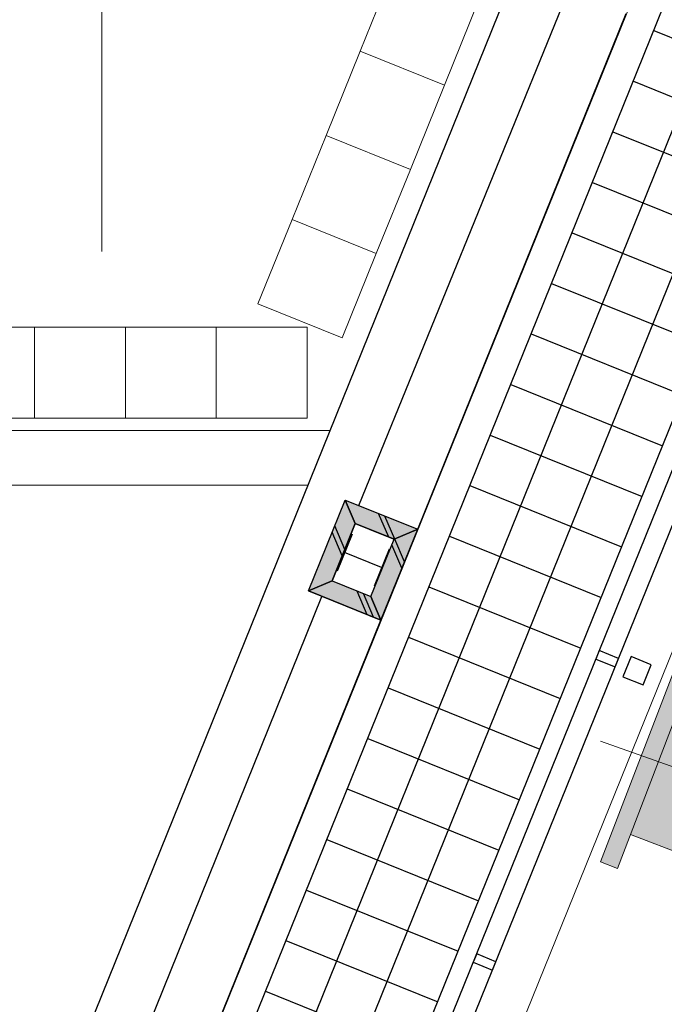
# Model space of a CAD drawing. Header units: millimetres. Extents: x -526411 to -400573, y 47353 to 130199.
# Tile 271 of 543: x -484262 to -480716, y 99870 to 105288. Entities that reach past the tile are written whole.
import ezdxf

# ---------------------------------------------------------------- set-up
doc = ezdxf.new("R2010")
doc.units = ezdxf.units.MM
for name, color, linetype, lineweight in [('01_ALGEMEEN', 7, 'Continuous', 18), ('A-FLOR', 192, 'Continuous', 18), ('I-FURN', 30, 'Continuous', 18), ('I-FURN-IDEN', 211, 'Continuous', 18), ('m-pg-03_AI_dwg', 8, 'Continuous', 18)]:
    doc.layers.add(name, color=color, linetype=linetype, lineweight=lineweight)

# ---------------------------------------------------------------- blocks, each defined once
blk = doc.blocks.new('80_KA_CE2_coupe werkplek 2P - Type 2-221680-3e Verdieping - Percelen telling LI')
at = {"layer": 'I-FURN'}
for points in [[(925, -1053.4), (925, 1046.6), (825, 1046.6), (825, 46.6), (-825, 46.6), (-825, 1046.6), (-925, 1046.6), (-925, -1053.4), (-825, -1053.4), (-825, -53.4), (825, -53.4), (825, -1053.4)], [(825, 46.6), (825, 846.6), (-825, 846.6), (-825, 46.6), (815, 46.6)], [(825, -853.4), (825, -53.4), (-825, -53.4), (-825, -853.4), (748.2, -853.4)]]:
    blk.add_hatch(color=122, dxfattribs=at).paths.add_polyline_path(points, flags=0)
for p, q in [((-925, 1046.6), (-925, -1053.4)), ((-825, 1046.6), (-925, 1046.6)), ((-825, 46.6), (-825, 1046.6)), ((925, 1046.6), (825, 1046.6)), ((825, 1046.6), (825, 46.6)), ((925, -1053.4), (925, 1046.6)), ((825, 846.6), (-825, 846.6)), ((290.1, 249.5), (290.1, 286.6)), ((760, 286.6), (290.1, 286.6)), ((760, 249.5), (760, 286.6)), ((290.1, 249.5), (760, 249.5)), ((440.8, 261.2), (609.2, 261.2)), ((465.5, 121.3), (440.8, 261.2)), ((483.4, 261.2), (465.5, 121.3)), ((566.6, 261.2), (584.3, 122.6)), ((609.2, 261.2), (584.5, 121.2)), ((584.5, 121.2), (465.5, 121.3)), ((825, 46.6), (-825, 46.6)), ((-825, -1053.4), (-825, -53.4)), ((-825, -53.4), (825, -53.4)), ((825, -53.4), (825, -1053.4)), ((-499.2, -275.7), (-474.5, -135.8)), ((-474.5, -135.8), (-355.5, -135.9)), ((-456.6, -275.7), (-474.3, -137.2)), ((-373.4, -275.7), (-355.5, -135.9)), ((-355.5, -135.9), (-330.8, -275.7)), ((-650, -264), (-650, -301.1)), ((-180.1, -264), (-650, -264)), ((-180.1, -264), (-180.1, -301.1)), ((-650, -301.1), (-180.1, -301.1)), ((-330.8, -275.7), (-499.2, -275.7)), ((-825, -853.4), (825, -853.4)), ((-925, -1053.4), (-825, -1053.4)), ((825, -1053.4), (925, -1053.4))]:
    blk.add_line(p, q, dxfattribs=at)
blk = doc.blocks.new('m-pg-03_AI_dwg_block 5-638973-3e Verdieping - Percelen telling LI')
at = {"layer": '01_ALGEMEEN', "color": 253, "lineweight": 25}
blk.add_line((-996.93, -32.42), (-627.11, 882.92), dxfattribs=at)
blk = doc.blocks.new('m-pg-03_AI_dwg_block 6-638974-3e Verdieping - Percelen telling LI')
at = {"layer": '01_ALGEMEEN', "color": 253, "lineweight": 25}
blk.add_line((-993.86, -38.52), (-620.66, 885.17), dxfattribs=at)
blk = doc.blocks.new('m-pg-03_AI_dwg_block 7-638975-3e Verdieping - Percelen telling LI')
at = {"layer": '01_ALGEMEEN', "color": 253, "lineweight": 25}
blk.add_line((-1062.38, 25.11), (-707.08, 904.54), dxfattribs=at)
blk = doc.blocks.new('m-pg-03_AI_dwg_block 11-638979-3e Verdieping - Percelen telling LI')
at = {"layer": '01_ALGEMEEN', "color": 253, "lineweight": 25}
blk.add_line((-1037.5, -12.62), (-670.56, 895.62), dxfattribs=at)
blk = doc.blocks.new('m-pg-03_AI_dwg_block 12-638980-3e Verdieping - Percelen telling LI')
at = {"layer": '01_ALGEMEEN', "color": 253, "lineweight": 25}
blk.add_line((-999.93, -27.81), (-632.97, 880.43), dxfattribs=at)
blk = doc.blocks.new('m-pg-03_AI_dwg_block 386-639354-3e Verdieping - Percelen telling LI')
at = {"layer": '01_ALGEMEEN', "color": 253, "lineweight": 25}
blk.add_line((-806.91, 621.37), (-755.28, 749.15), dxfattribs=at)
blk = doc.blocks.new('m-pg-03_AI_dwg_block 387-639355-3e Verdieping - Percelen telling LI')
at = {"layer": '01_ALGEMEEN', "color": 253, "lineweight": 25}
blk.add_line((-792.3, 615.46), (-740.66, 743.25), dxfattribs=at)
blk = doc.blocks.new('m-pg-03_AI_dwg_block 388-639356-3e Verdieping - Percelen telling LI')
at = {"layer": '01_ALGEMEEN', "color": 253, "lineweight": 25}
blk.add_line((-764.19, 663.86), (-726.61, 648.67), dxfattribs=at)
blk = doc.blocks.new('m-pg-03_AI_dwg_block 418-639386-3e Verdieping - Percelen telling LI')
at = {"layer": '01_ALGEMEEN', "color": 253, "lineweight": 25}
blk.add_line((-769.25, 651.32), (-731.66, 636.15), dxfattribs=at)
blk = doc.blocks.new('m-pg-03_AI_dwg_block 443-639411-3e Verdieping - Percelen telling LI')
at = {"layer": '01_ALGEMEEN', "color": 253, "lineweight": 25}
blk.add_line((-746.16, 771.7), (-694.13, 899.31), dxfattribs=at)
blk = doc.blocks.new('m-pg-03_AI_dwg_block 444-639412-3e Verdieping - Percelen telling LI')
at = {"layer": '01_ALGEMEEN', "color": 253, "lineweight": 25}
blk.add_line((-731.55, 765.79), (-679.93, 893.58), dxfattribs=at)
blk = doc.blocks.new('m-pg-03_AI_dwg_block 445-639413-3e Verdieping - Percelen telling LI')
at = {"layer": '01_ALGEMEEN', "color": 253, "lineweight": 25}
blk.add_line((-683.21, 864.29), (-645.62, 849.11), dxfattribs=at)
blk = doc.blocks.new('m-pg-03_AI_dwg_block 446-639414-3e Verdieping - Percelen telling LI')
at = {"layer": '01_ALGEMEEN', "color": 253, "lineweight": 25}
blk.add_line((-728.76, 751.55), (-691.18, 736.36), dxfattribs=at)
blk = doc.blocks.new('m-pg-03_AI_dwg_block 447-639415-3e Verdieping - Percelen telling LI')
at = {"layer": '01_ALGEMEEN', "color": 253, "lineweight": 25}
blk.add_line((-733.83, 739.02), (-696.25, 723.84), dxfattribs=at)
blk = doc.blocks.new('m-pg-03_AI_dwg_block 448-639416-3e Verdieping - Percelen telling LI')
at = {"layer": '01_ALGEMEEN', "color": 253, "lineweight": 25}
blk.add_line((-743.95, 713.96), (-706.36, 698.78), dxfattribs=at)
blk = doc.blocks.new('m-pg-03_AI_dwg_block 449-639417-3e Verdieping - Percelen telling LI')
at = {"layer": '01_ALGEMEEN', "color": 253, "lineweight": 25}
blk.add_line((-738.89, 726.49), (-701.3, 711.3), dxfattribs=at)
blk = doc.blocks.new('m-pg-03_AI_dwg_block 450-639418-3e Verdieping - Percelen telling LI')
at = {"layer": '01_ALGEMEEN', "color": 253, "lineweight": 25}
blk.add_line((-754.07, 688.91), (-716.48, 673.73), dxfattribs=at)
blk = doc.blocks.new('m-pg-03_AI_dwg_block 451-639419-3e Verdieping - Percelen telling LI')
at = {"layer": '01_ALGEMEEN', "color": 253, "lineweight": 25}
blk.add_line((-749, 701.44), (-711.42, 686.25), dxfattribs=at)
blk = doc.blocks.new('m-pg-03_AI_dwg_block 452-639420-3e Verdieping - Percelen telling LI')
at = {"layer": '01_ALGEMEEN', "color": 253, "lineweight": 25}
blk.add_line((-759.13, 676.38), (-721.55, 661.2), dxfattribs=at)
blk = doc.blocks.new('m-pg-03_AI_dwg_block 453-639421-3e Verdieping - Percelen telling LI')
at = {"layer": '01_ALGEMEEN', "color": 253, "lineweight": 25}
blk.add_line((-743.16, 749.11), (-737.42, 763.3), dxfattribs=at)
blk = doc.blocks.new('m-pg-03_AI_dwg_block 454-639422-3e Verdieping - Percelen telling LI')
at = {"layer": '01_ALGEMEEN', "color": 253, "lineweight": 25}
blk.add_line((-752.76, 752.98), (-747.02, 767.19), dxfattribs=at)
blk = doc.blocks.new('m-pg-03_AI_dwg_block 455-639423-3e Verdieping - Percelen telling LI')
at = {"layer": '01_ALGEMEEN', "color": 253, "lineweight": 25}
blk.add_line((-738.63, 760.88), (-742.35, 751.69), dxfattribs=at)
blk = doc.blocks.new('m-pg-03_AI_dwg_block 456-639424-3e Verdieping - Percelen telling LI')
at = {"layer": '01_ALGEMEEN', "color": 253, "lineweight": 25}
blk.add_line((-740.49, 756.29), (-749.68, 760), dxfattribs=at)
blk = doc.blocks.new('m-pg-03_AI_dwg_block 457-639425-3e Verdieping - Percelen telling LI')
at = {"layer": '01_ALGEMEEN', "color": 253, "lineweight": 25}
blk.add_line((-747.82, 764.59), (-751.53, 755.41), dxfattribs=at)
blk = doc.blocks.new('m-pg-03_AI_dwg_block 458-639426-3e Verdieping - Percelen telling LI')
at = {"layer": '01_ALGEMEEN', "color": 253, "lineweight": 25}
blk.add_line((-758.62, 750.5), (-749.51, 773.04), dxfattribs=at)
blk = doc.blocks.new('m-pg-03_AI_dwg_block 459-639427-3e Verdieping - Percelen telling LI')
at = {"layer": '01_ALGEMEEN', "color": 253, "lineweight": 25}
blk.add_line((-740.66, 743.25), (-731.55, 765.79), dxfattribs=at)
blk = doc.blocks.new('m-pg-03_AI_dwg_block 460-639428-3e Verdieping - Percelen telling LI')
at = {"layer": '01_ALGEMEEN', "color": 253, "lineweight": 25}
blk.add_line((-752.76, 752.98), (-743.16, 749.1), dxfattribs=at)
blk = doc.blocks.new('m-pg-03_AI_dwg_block 461-639429-3e Verdieping - Percelen telling LI')
at = {"layer": '01_ALGEMEEN', "color": 253, "lineweight": 25}
blk.add_line((-758.62, 750.5), (-740.66, 743.25), dxfattribs=at)
blk = doc.blocks.new('m-pg-03_AI_dwg_block 462-639430-3e Verdieping - Percelen telling LI')
at = {"layer": '01_ALGEMEEN', "color": 253, "lineweight": 25}
blk.add_line((-749.51, 773.04), (-731.55, 765.79), dxfattribs=at)
blk = doc.blocks.new('m-pg-03_AI_dwg_block 463-639431-3e Verdieping - Percelen telling LI')
at = {"layer": '01_ALGEMEEN', "color": 253, "lineweight": 25}
for p, q in [((-747.02, 767.19), (-740.53, 764.56)), ((-740.53, 764.56), (-737.42, 763.3))]:
    blk.add_line(p, q, dxfattribs=at)
blk = doc.blocks.new('m-pg-03_AI_dwg_block 464-639432-3e Verdieping - Percelen telling LI')
at = {"layer": '01_ALGEMEEN', "color": 253, "lineweight": 25}
blk.add_line((-723.71, 764.07), (-686.12, 748.89), dxfattribs=at)
blk = doc.blocks.new('m-pg-03_AI_dwg_block 465-639433-3e Verdieping - Percelen telling LI')
at = {"layer": '01_ALGEMEEN', "color": 253, "lineweight": 25, "flags": 128}
blk.add_lwpolyline([(-682.66, 731.71), (-681.83, 733.8), (-686.58, 735.72), (-687.42, 733.63)], close=True, dxfattribs=at)
blk = doc.blocks.new('m-pg-03_AI_dwg_block 466-639434-3e Verdieping - Percelen telling LI')
at = {"layer": '01_ALGEMEEN', "color": 253, "lineweight": 25, "flags": 128}
blk.add_lwpolyline([(-713.03, 656.55), (-712.19, 658.63), (-716.95, 660.55), (-717.79, 658.47)], close=True, dxfattribs=at)
blk = doc.blocks.new('m-pg-03_AI_dwg_block 467-639435-3e Verdieping - Percelen telling LI')
at = {"layer": '01_ALGEMEEN', "color": 253, "lineweight": 25}
blk.add_line((-688.27, 851.76), (-650.69, 836.59), dxfattribs=at)
blk = doc.blocks.new('m-pg-03_AI_dwg_block 468-639436-3e Verdieping - Percelen telling LI')
at = {"layer": '01_ALGEMEEN', "color": 253, "lineweight": 25}
blk.add_line((-693.33, 839.24), (-655.75, 824.05), dxfattribs=at)
blk = doc.blocks.new('m-pg-03_AI_dwg_block 469-639437-3e Verdieping - Percelen telling LI')
at = {"layer": '01_ALGEMEEN', "color": 253, "lineweight": 25}
blk.add_line((-698.39, 826.71), (-660.81, 811.53), dxfattribs=at)
blk = doc.blocks.new('m-pg-03_AI_dwg_block 470-639438-3e Verdieping - Percelen telling LI')
at = {"layer": '01_ALGEMEEN', "color": 253, "lineweight": 25}
blk.add_line((-703.45, 814.19), (-665.87, 799), dxfattribs=at)
blk = doc.blocks.new('m-pg-03_AI_dwg_block 471-639439-3e Verdieping - Percelen telling LI')
at = {"layer": '01_ALGEMEEN', "color": 253, "lineweight": 25}
blk.add_line((-708.51, 801.66), (-670.93, 786.48), dxfattribs=at)
blk = doc.blocks.new('m-pg-03_AI_dwg_block 472-639440-3e Verdieping - Percelen telling LI')
at = {"layer": '01_ALGEMEEN', "color": 253, "lineweight": 25}
blk.add_line((-713.57, 789.13), (-675.99, 773.95), dxfattribs=at)
blk = doc.blocks.new('m-pg-03_AI_dwg_block 473-639441-3e Verdieping - Percelen telling LI')
at = {"layer": '01_ALGEMEEN', "color": 253, "lineweight": 25}
blk.add_line((-718.64, 776.6), (-681.06, 761.43), dxfattribs=at)
blk = doc.blocks.new('m-pg-03_AI_dwg_block 475-639443-3e Verdieping - Percelen telling LI')
at = {"layer": '01_ALGEMEEN', "color": 253, "lineweight": 25}
blk.add_line((-676.22, 902.76), (-627.11, 882.92), dxfattribs=at)
blk = doc.blocks.new('m-pg-03_AI_dwg_block 476-639444-3e Verdieping - Percelen telling LI')
at = {"layer": '01_ALGEMEEN', "color": 253, "lineweight": 25}
blk.add_line((-674.53, 906.93), (-620.66, 885.17), dxfattribs=at)
blk = doc.blocks.new('m-pg-03_AI_dwg_block 477-639445-3e Verdieping - Percelen telling LI')
at = {"layer": '01_ALGEMEEN', "color": 253, "lineweight": 25}
blk.add_line((-670.56, 895.62), (-632.97, 880.43), dxfattribs=at)
blk = doc.blocks.new('m-pg-03_AI_dwg_block 478-639446-3e Verdieping - Percelen telling LI')
at = {"layer": '01_ALGEMEEN', "color": 253, "lineweight": 25}
blk.add_line((-673.08, 889.35), (-635.5, 874.16), dxfattribs=at)
blk = doc.blocks.new('m-pg-03_AI_dwg_block 479-639447-3e Verdieping - Percelen telling LI')
at = {"layer": '01_ALGEMEEN', "color": 253, "lineweight": 25}
blk.add_line((-678.14, 876.82), (-640.57, 861.64), dxfattribs=at)
blk = doc.blocks.new('m-pg-03_AI_dwg_block 830-639798-3e Verdieping - Percelen telling LI')
at = {"layer": '01_ALGEMEEN', "color": 253, "lineweight": 25}
blk.add_line((-742.47, 743.98), (-744.96, 749.84), dxfattribs=at)
blk = doc.blocks.new('m-pg-03_AI_dwg_block 831-639799-3e Verdieping - Percelen telling LI')
at = {"layer": '01_ALGEMEEN', "color": 253, "lineweight": 25}
blk.add_line((-744.04, 744.61), (-746.52, 750.47), dxfattribs=at)
blk = doc.blocks.new('m-pg-03_AI_dwg_block 832-639800-3e Verdieping - Percelen telling LI')
at = {"layer": '01_ALGEMEEN', "color": 253, "lineweight": 25}
blk.add_line((-737.25, 763.37), (-739.67, 769.07), dxfattribs=at)
blk = doc.blocks.new('m-pg-03_AI_dwg_block 833-639801-3e Verdieping - Percelen telling LI')
at = {"layer": '01_ALGEMEEN', "color": 253, "lineweight": 25}
blk.add_line((-738.75, 763.84), (-741.23, 769.7), dxfattribs=at)
blk = doc.blocks.new('m-pg-03_AI_dwg_block 834-639802-3e Verdieping - Percelen telling LI')
at = {"layer": '01_ALGEMEEN', "color": 253, "lineweight": 25}
blk.add_line((-749.61, 760.78), (-752.09, 766.64), dxfattribs=at)
blk = doc.blocks.new('m-pg-03_AI_dwg_block 835-639803-3e Verdieping - Percelen telling LI')
at = {"layer": '01_ALGEMEEN', "color": 253, "lineweight": 25}
blk.add_line((-750.24, 759.22), (-752.73, 765.08), dxfattribs=at)
blk = doc.blocks.new('m-pg-03_AI_dwg_block 836-639804-3e Verdieping - Percelen telling LI')
at = {"layer": '01_ALGEMEEN', "color": 253, "lineweight": 25}
blk.add_line((-734.84, 757.68), (-737.25, 763.37), dxfattribs=at)
blk = doc.blocks.new('m-pg-03_AI_dwg_block 837-639805-3e Verdieping - Percelen telling LI')
at = {"layer": '01_ALGEMEEN', "color": 253, "lineweight": 25}
blk.add_line((-735.47, 756.11), (-737.95, 761.96), dxfattribs=at)
blk = doc.blocks.new('m-pg-03_AI_dwg_block 1015-639983-3e Verdieping - Percelen telling LI')
at = {"layer": '01_ALGEMEEN', "color": 253, "lineweight": 25, "flags": 128}
blk.add_lwpolyline([(-680.74, 729.24), (-675.73, 727.21), (-673.7, 732.22), (-678.71, 734.25)], close=True, dxfattribs=at)
blk = doc.blocks.new('m-pg-03_AI_dwg_block 1059-640027-3e Verdieping - Percelen telling LI')
at = {"layer": '01_ALGEMEEN', "color": 253, "lineweight": 25}
blk.add_line((-937.13, 199.74), (-658.03, 890.56), dxfattribs=at)
blk = doc.blocks.new('m-pg-03_AI_dwg_block 1061-640029-3e Verdieping - Percelen telling LI')
at = {"layer": '01_ALGEMEEN', "color": 253, "lineweight": 25}
blk.add_line((-924.46, 195.02), (-645.5, 885.49), dxfattribs=at)
blk = doc.blocks.new('m-pg-03_AI_dwg_block 1832-640800-3e Verdieping - Percelen telling LI')
at = {"layer": '01_ALGEMEEN', "color": 253, "lineweight": 25}
for p, q in [((-731.55, 765.79), (-740.66, 743.25)), ((-737.41, 763.3), (-731.55, 765.79)), ((-743.15, 749.11), (-737.41, 763.3)), ((-740.66, 743.25), (-743.15, 749.11))]:
    blk.add_line(p, q, dxfattribs=at)
blk = doc.blocks.new('m-pg-03_AI_dwg_block 1833-640801-3e Verdieping - Percelen telling LI')
at = {"layer": '01_ALGEMEEN'}
blk.add_hatch(color=10, dxfattribs=at).paths.add_polyline_path([(-740.66, 743.25), (-731.55, 765.79), (-737.41, 763.3), (-743.15, 749.11)], flags=0)
at = {"layer": '01_ALGEMEEN', "color": 133}
for p, q in [((-731.55, 765.79), (-740.66, 743.25)), ((-737.41, 763.3), (-731.55, 765.79)), ((-743.15, 749.11), (-737.41, 763.3)), ((-740.66, 743.25), (-743.15, 749.11))]:
    blk.add_line(p, q, dxfattribs=at)
blk = doc.blocks.new('m-pg-03_AI_dwg_block 1834-640802-3e Verdieping - Percelen telling LI')
at = {"layer": '01_ALGEMEEN', "color": 213, "lineweight": 13}
blk.add_line((-743.15, 749.11), (-737.41, 763.3), dxfattribs=at)
blk = doc.blocks.new('m-pg-03_AI_dwg_block 1835-640803-3e Verdieping - Percelen telling LI')
at = {"layer": '01_ALGEMEEN', "color": 213, "lineweight": 13}
blk.add_line((-731.55, 765.79), (-740.66, 743.25), dxfattribs=at)
blk = doc.blocks.new('m-pg-03_AI_dwg_block 1836-640804-3e Verdieping - Percelen telling LI')
at = {"layer": '01_ALGEMEEN', "color": 133}
blk.add_line((-743.15, 749.11), (-737.41, 763.3), dxfattribs=at)
blk = doc.blocks.new('m-pg-03_AI_dwg_block 1837-640805-3e Verdieping - Percelen telling LI')
at = {"layer": '01_ALGEMEEN', "color": 133}
blk.add_line((-731.55, 765.79), (-740.66, 743.25), dxfattribs=at)
blk = doc.blocks.new('m-pg-03_AI_dwg_block 1838-640806-3e Verdieping - Percelen telling LI')
at = {"layer": '01_ALGEMEEN', "color": 253, "lineweight": 25}
for p, q in [((-747.02, 767.18), (-749.51, 773.04)), ((-749.51, 773.04), (-731.55, 765.79))]:
    blk.add_line(p, q, dxfattribs=at)
at = {"layer": '01_ALGEMEEN', "color": 253, "lineweight": 25, "flags": 128}
blk.add_lwpolyline([(-731.55, 765.79), (-737.41, 763.3), (-747.02, 767.18)], dxfattribs=at)
blk = doc.blocks.new('m-pg-03_AI_dwg_block 1839-640807-3e Verdieping - Percelen telling LI')
at = {"layer": '01_ALGEMEEN'}
blk.add_hatch(color=10, dxfattribs=at).paths.add_polyline_path([(-737.41, 763.3), (-731.55, 765.79), (-749.51, 773.04), (-747.02, 767.18)], flags=0)
at = {"layer": '01_ALGEMEEN', "color": 133}
for p, q in [((-747.02, 767.18), (-749.51, 773.04)), ((-749.51, 773.04), (-731.55, 765.79))]:
    blk.add_line(p, q, dxfattribs=at)
at = {"layer": '01_ALGEMEEN', "color": 133, "flags": 128}
blk.add_lwpolyline([(-731.55, 765.79), (-737.41, 763.3), (-747.02, 767.18)], dxfattribs=at)
blk = doc.blocks.new('m-pg-03_AI_dwg_block 1840-640808-3e Verdieping - Percelen telling LI')
at = {"layer": '01_ALGEMEEN', "color": 213, "lineweight": 13}
blk.add_line((-737.41, 763.3), (-747.02, 767.18), dxfattribs=at)
blk = doc.blocks.new('m-pg-03_AI_dwg_block 1841-640809-3e Verdieping - Percelen telling LI')
at = {"layer": '01_ALGEMEEN', "color": 213, "lineweight": 13}
blk.add_line((-749.51, 773.04), (-731.55, 765.79), dxfattribs=at)
blk = doc.blocks.new('m-pg-03_AI_dwg_block 1842-640810-3e Verdieping - Percelen telling LI')
at = {"layer": '01_ALGEMEEN', "color": 133}
blk.add_line((-737.41, 763.3), (-747.02, 767.18), dxfattribs=at)
blk = doc.blocks.new('m-pg-03_AI_dwg_block 1843-640811-3e Verdieping - Percelen telling LI')
at = {"layer": '01_ALGEMEEN', "color": 133}
blk.add_line((-749.51, 773.04), (-731.55, 765.79), dxfattribs=at)
blk = doc.blocks.new('m-pg-03_AI_dwg_block 1844-640812-3e Verdieping - Percelen telling LI')
at = {"layer": '01_ALGEMEEN', "color": 253, "lineweight": 25}
for p, q in [((-758.62, 750.5), (-749.51, 773.04)), ((-752.75, 752.99), (-758.62, 750.5))]:
    blk.add_line(p, q, dxfattribs=at)
at = {"layer": '01_ALGEMEEN', "color": 253, "lineweight": 25, "flags": 128}
blk.add_lwpolyline([(-749.51, 773.04), (-747.02, 767.18), (-752.75, 752.99)], dxfattribs=at)
blk = doc.blocks.new('m-pg-03_AI_dwg_block 1845-640813-3e Verdieping - Percelen telling LI')
at = {"layer": '01_ALGEMEEN'}
blk.add_hatch(color=10, dxfattribs=at).paths.add_polyline_path([(-758.62, 750.5), (-752.75, 752.99), (-747.02, 767.18), (-749.51, 773.04), (-757.61, 752.99)], flags=0)
at = {"layer": '01_ALGEMEEN', "color": 133}
for p, q in [((-758.62, 750.5), (-749.51, 773.04)), ((-752.75, 752.99), (-758.62, 750.5))]:
    blk.add_line(p, q, dxfattribs=at)
at = {"layer": '01_ALGEMEEN', "color": 133, "flags": 128}
blk.add_lwpolyline([(-749.51, 773.04), (-747.02, 767.18), (-752.75, 752.99)], dxfattribs=at)
blk = doc.blocks.new('m-pg-03_AI_dwg_block 1846-640814-3e Verdieping - Percelen telling LI')
at = {"layer": '01_ALGEMEEN', "color": 213, "lineweight": 13}
blk.add_line((-747.02, 767.18), (-752.75, 752.99), dxfattribs=at)
blk = doc.blocks.new('m-pg-03_AI_dwg_block 1847-640815-3e Verdieping - Percelen telling LI')
at = {"layer": '01_ALGEMEEN', "color": 213, "lineweight": 13}
blk.add_line((-758.62, 750.5), (-749.51, 773.04), dxfattribs=at)
blk = doc.blocks.new('m-pg-03_AI_dwg_block 1848-640816-3e Verdieping - Percelen telling LI')
at = {"layer": '01_ALGEMEEN', "color": 133}
blk.add_line((-747.02, 767.18), (-752.75, 752.99), dxfattribs=at)
blk = doc.blocks.new('m-pg-03_AI_dwg_block 1849-640817-3e Verdieping - Percelen telling LI')
at = {"layer": '01_ALGEMEEN', "color": 133}
blk.add_line((-758.62, 750.5), (-749.51, 773.04), dxfattribs=at)
blk = doc.blocks.new('m-pg-03_AI_dwg_block 1850-640818-3e Verdieping - Percelen telling LI')
at = {"layer": '01_ALGEMEEN', "color": 253, "lineweight": 25, "flags": 128}
blk.add_lwpolyline([(-758.62, 750.5), (-752.75, 752.99), (-743.15, 749.11), (-740.66, 743.25)], close=True, dxfattribs=at)
blk = doc.blocks.new('m-pg-03_AI_dwg_block 1851-640819-3e Verdieping - Percelen telling LI')
at = {"layer": '01_ALGEMEEN'}
blk.add_hatch(color=10, dxfattribs=at).paths.add_polyline_path([(-740.66, 743.25), (-743.15, 749.11), (-752.75, 752.99), (-758.62, 750.5)], flags=0)
at = {"layer": '01_ALGEMEEN', "color": 133, "flags": 128}
blk.add_lwpolyline([(-758.62, 750.5), (-752.75, 752.99), (-743.15, 749.11), (-740.66, 743.25)], close=True, dxfattribs=at)
blk = doc.blocks.new('m-pg-03_AI_dwg_block 1852-640820-3e Verdieping - Percelen telling LI')
at = {"layer": '01_ALGEMEEN', "color": 213, "lineweight": 13}
blk.add_line((-752.75, 752.99), (-743.15, 749.11), dxfattribs=at)
blk = doc.blocks.new('m-pg-03_AI_dwg_block 1853-640821-3e Verdieping - Percelen telling LI')
at = {"layer": '01_ALGEMEEN', "color": 213, "lineweight": 13}
blk.add_line((-740.66, 743.25), (-758.62, 750.5), dxfattribs=at)
blk = doc.blocks.new('m-pg-03_AI_dwg_block 1854-640822-3e Verdieping - Percelen telling LI')
at = {"layer": '01_ALGEMEEN', "color": 133}
blk.add_line((-752.75, 752.99), (-743.15, 749.11), dxfattribs=at)
blk = doc.blocks.new('m-pg-03_AI_dwg_block 1855-640823-3e Verdieping - Percelen telling LI')
at = {"layer": '01_ALGEMEEN', "color": 133}
blk.add_line((-740.66, 743.25), (-758.62, 750.5), dxfattribs=at)
blk = doc.blocks.new('m-pg-03_AI_dwg_block 2010-640977-3e Verdieping - Percelen telling LI')
at = {"layer": '01_ALGEMEEN', "color": 133, "flags": 128}
blk.add_lwpolyline([(-526.95, 1350.36), (-910.82, 1350.36), (-910.82, 776.73), (-758.73, 776.73)], dxfattribs=at)
blk = doc.blocks.new('m-pg-03_AI_dwg_block 2011-640978-3e Verdieping - Percelen telling LI')
at = {"layer": '01_ALGEMEEN', "color": 133, "flags": 128}
blk.add_lwpolyline([(-532.42, 1336.85), (-897.31, 1336.85), (-897.31, 790.24), (-753.26, 790.24)], dxfattribs=at)
blk = doc.blocks.new('m-pg-03_AI_dwg_block 2017-640983-3e Verdieping - Percelen telling LI')
at = {"layer": '01_ALGEMEEN', "color": 213, "lineweight": 13}
blk.add_line((-809.82, 834.59), (-809.82, 1022.57), dxfattribs=at)
blk = doc.blocks.new('m-pg-03_AI_dwg_block 2018-640984-3e Verdieping - Percelen telling LI')
at = {"layer": '01_ALGEMEEN', "color": 253, "lineweight": 25}
blk.add_line((-809.82, 1022.57), (-827.58, 999.68), dxfattribs=at)
blk = doc.blocks.new('m-pg-03_AI_dwg_block 2019-640985-3e Verdieping - Percelen telling LI')
at = {"layer": '01_ALGEMEEN', "color": 253, "lineweight": 25}
blk.add_line((-809.82, 1022.57), (-792.85, 999.99), dxfattribs=at)
blk = doc.blocks.new('m-pg-03_AI_dwg_block 2016-640986-3e Verdieping - Percelen telling LI')
for name in ['m-pg-03_AI_dwg_block 2018-640984-3e Verdieping - Percelen telling LI', 'm-pg-03_AI_dwg_block 2017-640983-3e Verdieping - Percelen telling LI', 'm-pg-03_AI_dwg_block 2019-640985-3e Verdieping - Percelen telling LI']:
    blk.add_blockref(name, (0, 0))
blk = doc.blocks.new('m-pg-03_AI_dwg_block 2005-641148-3e Verdieping - Percelen telling LI')
for name in ['m-pg-03_AI_dwg_block 2010-640977-3e Verdieping - Percelen telling LI', 'm-pg-03_AI_dwg_block 2011-640978-3e Verdieping - Percelen telling LI', 'm-pg-03_AI_dwg_block 2016-640986-3e Verdieping - Percelen telling LI']:
    blk.add_blockref(name, (0, 0))
blk = doc.blocks.new('m-pg-03_AI_dwg_block 2-641149-3e Verdieping - Percelen telling LI')
for name in ['m-pg-03_AI_dwg_block 2005-641148-3e Verdieping - Percelen telling LI', 'm-pg-03_AI_dwg_block 476-639444-3e Verdieping - Percelen telling LI', 'm-pg-03_AI_dwg_block 7-638975-3e Verdieping - Percelen telling LI', 'm-pg-03_AI_dwg_block 475-639443-3e Verdieping - Percelen telling LI', 'm-pg-03_AI_dwg_block 443-639411-3e Verdieping - Percelen telling LI', 'm-pg-03_AI_dwg_block 11-638979-3e Verdieping - Percelen telling LI', 'm-pg-03_AI_dwg_block 477-639445-3e Verdieping - Percelen telling LI', 'm-pg-03_AI_dwg_block 444-639412-3e Verdieping - Percelen telling LI', 'm-pg-03_AI_dwg_block 1059-640027-3e Verdieping - Percelen telling LI', 'm-pg-03_AI_dwg_block 478-639446-3e Verdieping - Percelen telling LI', 'm-pg-03_AI_dwg_block 6-638974-3e Verdieping - Percelen telling LI', 'm-pg-03_AI_dwg_block 1061-640029-3e Verdieping - Percelen telling LI', 'm-pg-03_AI_dwg_block 5-638973-3e Verdieping - Percelen telling LI', 'm-pg-03_AI_dwg_block 12-638980-3e Verdieping - Percelen telling LI', 'm-pg-03_AI_dwg_block 479-639447-3e Verdieping - Percelen telling LI', 'm-pg-03_AI_dwg_block 445-639413-3e Verdieping - Percelen telling LI', 'm-pg-03_AI_dwg_block 467-639435-3e Verdieping - Percelen telling LI', 'm-pg-03_AI_dwg_block 468-639436-3e Verdieping - Percelen telling LI', 'm-pg-03_AI_dwg_block 469-639437-3e Verdieping - Percelen telling LI', 'm-pg-03_AI_dwg_block 470-639438-3e Verdieping - Percelen telling LI', 'm-pg-03_AI_dwg_block 471-639439-3e Verdieping - Percelen telling LI', 'm-pg-03_AI_dwg_block 472-639440-3e Verdieping - Percelen telling LI', 'm-pg-03_AI_dwg_block 473-639441-3e Verdieping - Percelen telling LI', 'm-pg-03_AI_dwg_block 458-639426-3e Verdieping - Percelen telling LI', 'm-pg-03_AI_dwg_block 1844-640812-3e Verdieping - Percelen telling LI', 'm-pg-03_AI_dwg_block 1845-640813-3e Verdieping - Percelen telling LI', 'm-pg-03_AI_dwg_block 1847-640815-3e Verdieping - Percelen telling LI', 'm-pg-03_AI_dwg_block 1849-640817-3e Verdieping - Percelen telling LI', 'm-pg-03_AI_dwg_block 462-639430-3e Verdieping - Percelen telling LI', 'm-pg-03_AI_dwg_block 1838-640806-3e Verdieping - Percelen telling LI', 'm-pg-03_AI_dwg_block 1839-640807-3e Verdieping - Percelen telling LI', 'm-pg-03_AI_dwg_block 1841-640809-3e Verdieping - Percelen telling LI', 'm-pg-03_AI_dwg_block 1843-640811-3e Verdieping - Percelen telling LI', 'm-pg-03_AI_dwg_block 833-639801-3e Verdieping - Percelen telling LI', 'm-pg-03_AI_dwg_block 832-639800-3e Verdieping - Percelen telling LI', 'm-pg-03_AI_dwg_block 454-639422-3e Verdieping - Percelen telling LI', 'm-pg-03_AI_dwg_block 1846-640814-3e Verdieping - Percelen telling LI', 'm-pg-03_AI_dwg_block 1848-640816-3e Verdieping - Percelen telling LI', 'm-pg-03_AI_dwg_block 834-639802-3e Verdieping - Percelen telling LI', 'm-pg-03_AI_dwg_block 463-639431-3e Verdieping - Percelen telling LI', 'm-pg-03_AI_dwg_block 1840-640808-3e Verdieping - Percelen telling LI', 'm-pg-03_AI_dwg_block 1842-640810-3e Verdieping - Percelen telling LI', 'm-pg-03_AI_dwg_block 835-639803-3e Verdieping - Percelen telling LI', 'm-pg-03_AI_dwg_block 457-639425-3e Verdieping - Percelen telling LI', 'm-pg-03_AI_dwg_block 1832-640800-3e Verdieping - Percelen telling LI', 'm-pg-03_AI_dwg_block 1833-640801-3e Verdieping - Percelen telling LI', 'm-pg-03_AI_dwg_block 459-639427-3e Verdieping - Percelen telling LI', 'm-pg-03_AI_dwg_block 1835-640803-3e Verdieping - Percelen telling LI', 'm-pg-03_AI_dwg_block 1837-640805-3e Verdieping - Percelen telling LI', 'm-pg-03_AI_dwg_block 464-639432-3e Verdieping - Percelen telling LI', 'm-pg-03_AI_dwg_block 453-639421-3e Verdieping - Percelen telling LI', 'm-pg-03_AI_dwg_block 1834-640802-3e Verdieping - Percelen telling LI', 'm-pg-03_AI_dwg_block 1836-640804-3e Verdieping - Percelen telling LI', 'm-pg-03_AI_dwg_block 837-639805-3e Verdieping - Percelen telling LI', 'm-pg-03_AI_dwg_block 836-639804-3e Verdieping - Percelen telling LI', 'm-pg-03_AI_dwg_block 456-639424-3e Verdieping - Percelen telling LI', 'm-pg-03_AI_dwg_block 455-639423-3e Verdieping - Percelen telling LI', 'm-pg-03_AI_dwg_block 1850-640818-3e Verdieping - Percelen telling LI', 'm-pg-03_AI_dwg_block 1851-640819-3e Verdieping - Percelen telling LI', 'm-pg-03_AI_dwg_block 460-639428-3e Verdieping - Percelen telling LI', 'm-pg-03_AI_dwg_block 1852-640820-3e Verdieping - Percelen telling LI', 'm-pg-03_AI_dwg_block 1854-640822-3e Verdieping - Percelen telling LI', 'm-pg-03_AI_dwg_block 446-639414-3e Verdieping - Percelen telling LI', 'm-pg-03_AI_dwg_block 386-639354-3e Verdieping - Percelen telling LI', 'm-pg-03_AI_dwg_block 461-639429-3e Verdieping - Percelen telling LI', 'm-pg-03_AI_dwg_block 1853-640821-3e Verdieping - Percelen telling LI', 'm-pg-03_AI_dwg_block 1855-640823-3e Verdieping - Percelen telling LI', 'm-pg-03_AI_dwg_block 831-639799-3e Verdieping - Percelen telling LI', 'm-pg-03_AI_dwg_block 830-639798-3e Verdieping - Percelen telling LI', 'm-pg-03_AI_dwg_block 387-639355-3e Verdieping - Percelen telling LI', 'm-pg-03_AI_dwg_block 447-639415-3e Verdieping - Percelen telling LI', 'm-pg-03_AI_dwg_block 465-639433-3e Verdieping - Percelen telling LI', 'm-pg-03_AI_dwg_block 1015-639983-3e Verdieping - Percelen telling LI', 'm-pg-03_AI_dwg_block 449-639417-3e Verdieping - Percelen telling LI', 'm-pg-03_AI_dwg_block 448-639416-3e Verdieping - Percelen telling LI', 'm-pg-03_AI_dwg_block 451-639419-3e Verdieping - Percelen telling LI', 'm-pg-03_AI_dwg_block 450-639418-3e Verdieping - Percelen telling LI', 'm-pg-03_AI_dwg_block 452-639420-3e Verdieping - Percelen telling LI', 'm-pg-03_AI_dwg_block 388-639356-3e Verdieping - Percelen telling LI', 'm-pg-03_AI_dwg_block 466-639434-3e Verdieping - Percelen telling LI', 'm-pg-03_AI_dwg_block 418-639386-3e Verdieping - Percelen telling LI']:
    blk.add_blockref(name, (0, 0))
blk = doc.blocks.new('m-pg-03_AI_dwg_block 3269-642238-3e Verdieping - Percelen telling LI')
at = {"layer": '01_ALGEMEEN', "color": 213, "lineweight": 13}
blk.add_line((-609.63, 881.2), (-983.03, -43.03), dxfattribs=at)
blk = doc.blocks.new('m-pg-03_AI_dwg_block 3573-642541-3e Verdieping - Percelen telling LI')
at = {"layer": '01_ALGEMEEN', "color": 9, "lineweight": 9, "flags": 128}
blk.add_lwpolyline([(-826.48, 815.86), (-848.99, 815.86), (-848.99, 793.35), (-826.48, 793.35)], close=True, dxfattribs=at)
blk = doc.blocks.new('m-pg-03_AI_dwg_block 3572-642542-3e Verdieping - Percelen telling LI')
blk.add_blockref('m-pg-03_AI_dwg_block 3573-642541-3e Verdieping - Percelen telling LI', (0, 0))
blk = doc.blocks.new('m-pg-03_AI_dwg_block 3575-642543-3e Verdieping - Percelen telling LI')
at = {"layer": '01_ALGEMEEN', "color": 9, "lineweight": 9, "flags": 128}
blk.add_lwpolyline([(-803.96, 815.86), (-826.48, 815.86), (-826.48, 793.35), (-803.96, 793.35)], close=True, dxfattribs=at)
blk = doc.blocks.new('m-pg-03_AI_dwg_block 3574-642544-3e Verdieping - Percelen telling LI')
blk.add_blockref('m-pg-03_AI_dwg_block 3575-642543-3e Verdieping - Percelen telling LI', (0, 0))
blk = doc.blocks.new('m-pg-03_AI_dwg_block 3577-642545-3e Verdieping - Percelen telling LI')
at = {"layer": '01_ALGEMEEN', "color": 9, "lineweight": 9, "flags": 128}
blk.add_lwpolyline([(-781.45, 815.86), (-803.96, 815.86), (-803.96, 793.35), (-781.45, 793.35)], close=True, dxfattribs=at)
blk = doc.blocks.new('m-pg-03_AI_dwg_block 3576-642546-3e Verdieping - Percelen telling LI')
blk.add_blockref('m-pg-03_AI_dwg_block 3577-642545-3e Verdieping - Percelen telling LI', (0, 0))
blk = doc.blocks.new('m-pg-03_AI_dwg_block 3579-642547-3e Verdieping - Percelen telling LI')
at = {"layer": '01_ALGEMEEN', "color": 9, "lineweight": 9, "flags": 128}
blk.add_lwpolyline([(-758.93, 815.86), (-781.45, 815.86), (-781.45, 793.35), (-758.93, 793.35)], close=True, dxfattribs=at)
blk = doc.blocks.new('m-pg-03_AI_dwg_block 3578-642548-3e Verdieping - Percelen telling LI')
blk.add_blockref('m-pg-03_AI_dwg_block 3579-642547-3e Verdieping - Percelen telling LI', (0, 0))
blk = doc.blocks.new('m-pg-03_AI_dwg_block 4563-643531-3e Verdieping - Percelen telling LI')
at = {"layer": '01_ALGEMEEN', "color": 9, "lineweight": 9, "flags": 128}
blk.add_lwpolyline([(-737.39, 905.17), (-716.51, 896.73), (-724.95, 875.86), (-745.82, 884.29)], close=True, dxfattribs=at)
blk = doc.blocks.new('m-pg-03_AI_dwg_block 4562-643532-3e Verdieping - Percelen telling LI')
blk.add_blockref('m-pg-03_AI_dwg_block 4563-643531-3e Verdieping - Percelen telling LI', (0, 0))
blk = doc.blocks.new('m-pg-03_AI_dwg_block 4565-643533-3e Verdieping - Percelen telling LI')
at = {"layer": '01_ALGEMEEN', "color": 9, "lineweight": 9, "flags": 128}
blk.add_lwpolyline([(-745.82, 884.29), (-724.95, 875.86), (-733.38, 854.98), (-754.26, 863.41)], close=True, dxfattribs=at)
blk = doc.blocks.new('m-pg-03_AI_dwg_block 4564-643534-3e Verdieping - Percelen telling LI')
blk.add_blockref('m-pg-03_AI_dwg_block 4565-643533-3e Verdieping - Percelen telling LI', (0, 0))
blk = doc.blocks.new('m-pg-03_AI_dwg_block 4567-643535-3e Verdieping - Percelen telling LI')
at = {"layer": '01_ALGEMEEN', "color": 9, "lineweight": 9, "flags": 128}
blk.add_lwpolyline([(-754.26, 863.41), (-733.38, 854.98), (-741.82, 834.1), (-762.69, 842.54)], close=True, dxfattribs=at)
blk = doc.blocks.new('m-pg-03_AI_dwg_block 4566-643536-3e Verdieping - Percelen telling LI')
blk.add_blockref('m-pg-03_AI_dwg_block 4567-643535-3e Verdieping - Percelen telling LI', (0, 0))
blk = doc.blocks.new('m-pg-03_AI_dwg_block 4569-643537-3e Verdieping - Percelen telling LI')
at = {"layer": '01_ALGEMEEN', "color": 9, "lineweight": 9, "flags": 128}
blk.add_lwpolyline([(-762.69, 842.54), (-741.82, 834.1), (-750.25, 813.23), (-771.13, 821.66)], close=True, dxfattribs=at)
blk = doc.blocks.new('m-pg-03_AI_dwg_block 4568-643538-3e Verdieping - Percelen telling LI')
blk.add_blockref('m-pg-03_AI_dwg_block 4569-643537-3e Verdieping - Percelen telling LI', (0, 0))
blk = doc.blocks.new('m-pg-03_AI_dwg-638970-3e Verdieping - Percelen telling LI')
for name in ['m-pg-03_AI_dwg_block 2-641149-3e Verdieping - Percelen telling LI', 'm-pg-03_AI_dwg_block 4562-643532-3e Verdieping - Percelen telling LI', 'm-pg-03_AI_dwg_block 4564-643534-3e Verdieping - Percelen telling LI', 'm-pg-03_AI_dwg_block 3269-642238-3e Verdieping - Percelen telling LI', 'm-pg-03_AI_dwg_block 4566-643536-3e Verdieping - Percelen telling LI', 'm-pg-03_AI_dwg_block 4568-643538-3e Verdieping - Percelen telling LI', 'm-pg-03_AI_dwg_block 3572-642542-3e Verdieping - Percelen telling LI', 'm-pg-03_AI_dwg_block 3574-642544-3e Verdieping - Percelen telling LI', 'm-pg-03_AI_dwg_block 3576-642546-3e Verdieping - Percelen telling LI', 'm-pg-03_AI_dwg_block 3578-642548-3e Verdieping - Percelen telling LI']:
    blk.add_blockref(name, (0, 0))

msp = doc.modelspace()

# ---------------------------------------------------------------- linework, layer by layer
at = {"layer": 'A-FLOR'}
msp.add_line((-480848.5, 105506.3), (-488890.4, 85606.5), dxfattribs=at)
at = {"layer": 'I-FURN-IDEN'}
msp.add_line((-481066.8, 101318.4), (-479834.9, 100878.4), dxfattribs=at)

# ---------------------------------------------------------------- block references
at = {"layer": 'I-FURN', "rotation": 338.999999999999}
msp.add_blockref('80_KA_CE2_coupe werkplek 2P - Type 2-221680-3e Verdieping - Percelen telling LI', (-479825.7, 101305), dxfattribs=at)
at = {"layer": 'm-pg-03_AI_dwg', "color": 133, "xscale": 22.2068924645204, "yscale": 22.2068924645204, "zscale": 22.2068924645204}
msp.add_blockref('m-pg-03_AI_dwg-638970-3e Verdieping - Percelen telling LI', (-465826.5, 85478), dxfattribs=at)

doc.saveas('drawing.dxf')
